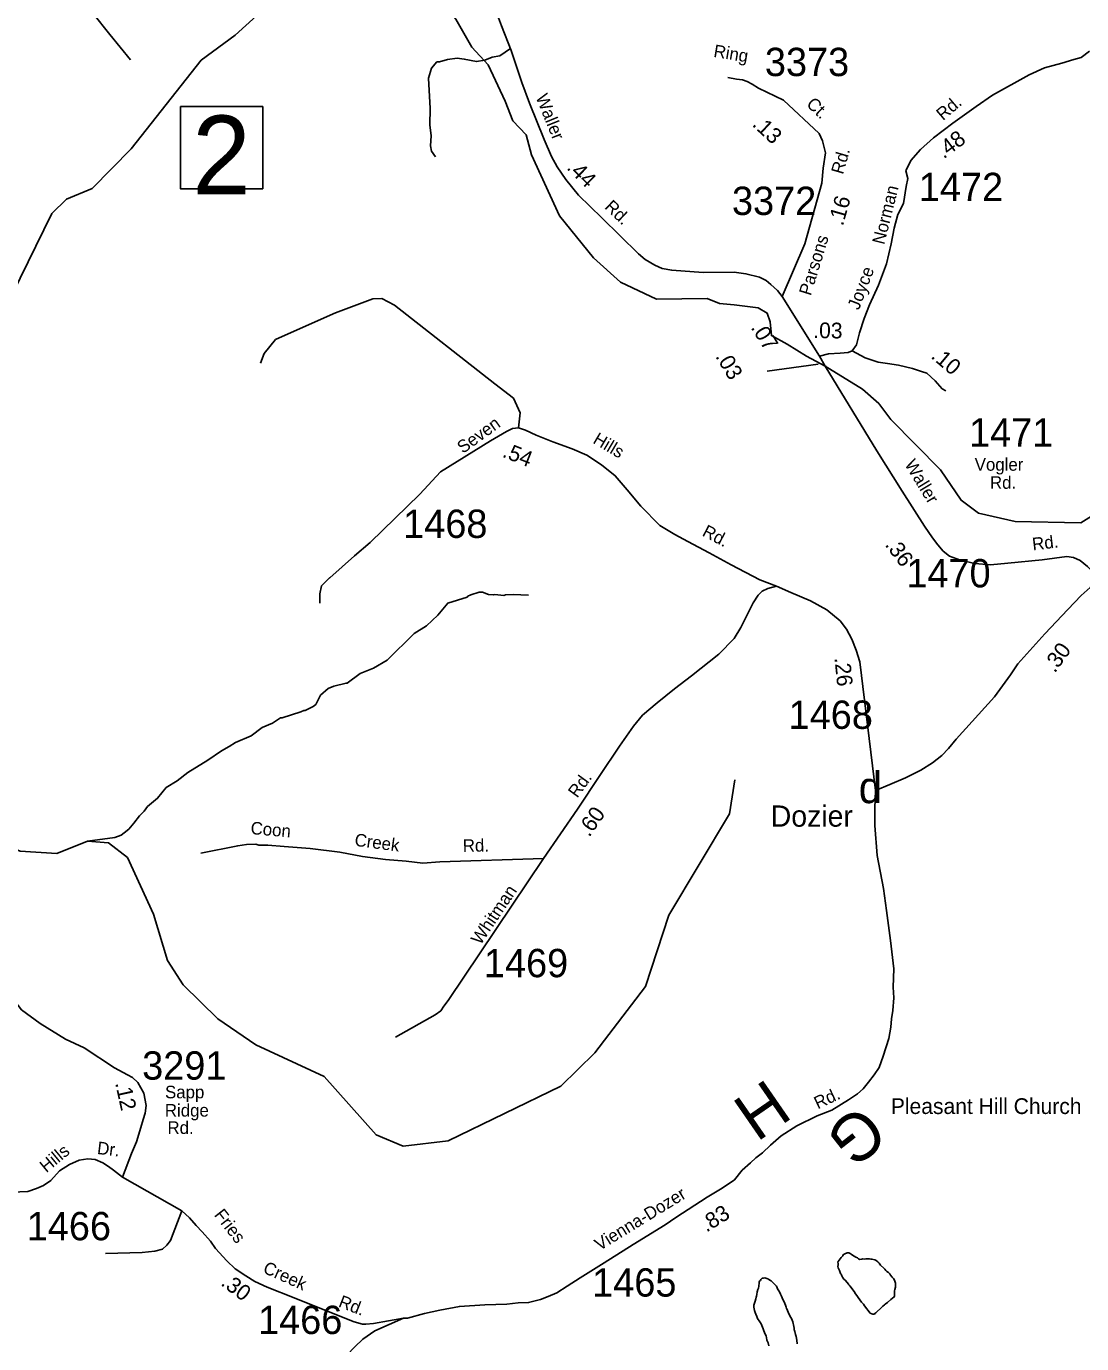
# Model space of a CAD drawing. Extents: x 1551653 to 1702041, y 811336 to 920032.
# Drawn here: x 1579473 to 1584973, y 887598 to 894462 of the extents above; entities that cross this region are included whole.
import ezdxf

# ---------------------------------------------------------------- set-up
doc = ezdxf.new("R2010")
doc.units = 0
for name, color, linetype in [('Old_Level_10', 7, 'Continuous'), ('Old_Level_11', 7, 'Continuous'), ('Old_Level_17', 7, 'Continuous'), ('Old_Level_22', 7, 'Continuous'), ('Old_Level_31', 7, 'Continuous'), ('Old_Level_32', 7, 'Continuous'), ('Old_Level_35', 7, 'Continuous'), ('Old_Level_50', 7, 'Continuous'), ('Old_Level_59', 7, 'Continuous'), ('Old_Level_62', 7, 'Continuous'), ('Old_Level_8', 7, 'Continuous'), ('Old_Level_9', 7, 'Continuous')]:
    doc.layers.add(name, color=color, linetype=linetype)

msp = doc.modelspace()

# ---------------------------------------------------------------- linework, layer by layer
at = {"layer": 'Old_Level_17'}
msp.add_line((1583334.443, 892664.395), (1583598.82, 892700.675), dxfattribs=at)
at = {"layer": 'Old_Level_31'}
msp.add_line((1583635.799, 892691.158), (1583635.799, 892691.158), dxfattribs=at)
msp.add_lwpolyline([(1580275.507, 894043.316), (1580704.903, 894043.316), (1580704.903, 893615.815), (1580275.507, 893615.815), (1580275.507, 894043.316)], dxfattribs=at)
at = {"layer": 'Old_Level_32'}
for p, q in [((1583412.218, 893054.013), (1583606.299, 892742.612)), ((1583606.299, 892742.612), (1583635.799, 892691.158))]:
    msp.add_line(p, q, dxfattribs=at)
for points in [[(1581912.56, 894561.705), (1581948.362, 894464.676), (1582000.055, 894335.511), (1582055.38, 894169.435), (1582094.313, 894060.768), (1582172.177, 893871.525), (1582209.06, 893783.361), (1582239.795, 893730.053), (1582284.875, 893664.443), (1582350.445, 893582.43), (1582471.339, 893463.511), (1582663.95, 893276.933), (1582698.785, 893246.178), (1582747.962, 893217.473), (1582786.894, 893199.02), (1582836.072, 893190.819), (1582999.996, 893178.518), (1583161.872, 893180.568), (1583223.344, 893172.367), (1583293.012, 893153.914), (1583327.846, 893137.511), (1583353.658, 893115.778), (1583387.257, 893085.079), (1583412.218, 893054.013)], [(1583777.556, 892771.401), (1583799.458, 892802.882), (1583814.257, 892864.88), (1583839.356, 892938.58), (1583866.459, 893010.08), (1583913.959, 893113.58), (1583955.458, 893224.981), (1583980.016, 893328.411), (1583995.254, 893410.363), (1584014.3, 893480.88), (1584044.057, 893537.779), (1584057.456, 893627.779), (1584066.157, 893669.678), (1584056.204, 893709.583), (1584082.87, 893762.947), (1584132.392, 893820.123), (1584200.962, 893881.111), (1584301.911, 893957.345), (1584423.557, 894044.579), (1584508.557, 894103.378), (1584699.448, 894209.353), (1584778.836, 894244.962), (1584869.174, 894269.615), (1584932.137, 894288.79), (1584970.463, 894299.747), (1585014.264, 894332.617)], [(1583637.793, 893801.756), (1583622.369, 893865.435), (1583605.017, 893904.028), (1583418.002, 894077.697), (1583288.36, 894139.077), (1583254.757, 894159.579), (1583228.858, 894173.877), (1583205.059, 894182.377), (1583173.058, 894186.878), (1583128.104, 894194.237)], [(1583412.218, 893054.013), (1583529.826, 893328.025), (1583619.356, 893644.078), (1583626.228, 893722.64), (1583637.793, 893801.756)], [(1583606.299, 892742.612), (1583654.085, 892755.363), (1583713.627, 892758.445), (1583756.236, 892761.359), (1583777.556, 892771.401)], [(1583777.556, 892771.401), (1583845.028, 892733.792), (1583911.755, 892712.222), (1583960.004, 892705.031), (1584017.492, 892695.786), (1584090.378, 892678.324), (1584137.6, 892663.944), (1584166.344, 892654.699), (1584209.46, 892614.638), (1584246.258, 892572.482), (1584264.736, 892561.718)], [(1583635.799, 892691.158), (1583905.458, 892249.182), (1584036.458, 892039.281), (1584153.856, 891857.382), (1584195.057, 891796.683), (1584222.557, 891760.282), (1584250.155, 891727.884), (1584283.558, 891701.381), (1584341.458, 891680.683), (1584415.155, 891663.481), (1584497.055, 891656.283), (1584587.255, 891665.082), (1584767.654, 891682.382), (1584895.856, 891698.583), (1584929.856, 891694.082), (1584965.754, 891677.582), (1585003.356, 891646.982), (1585036.657, 891612.484), (1585076.355, 891575.883)], [(1583381.533, 891544.347), (1583294.753, 891576.909), (1583146.505, 891656.505), (1583030.8, 891718.012), (1582920.294, 891778.173), (1582851.967, 891813.126), (1582774.529, 891860.236), (1582676.058, 891960.656), (1582603.358, 892045.757), (1582542.218, 892120.103), (1582470.854, 892176.331), (1582393.416, 892226.481), (1582317.497, 892259.915), (1582217.284, 892296.387), (1582129.218, 892331.34), (1582074.491, 892358.148), (1582036.999, 892369.996), (1582007.4, 892366.047), (1581975.213, 892351.096), (1581891.703, 892302.466), (1581630.541, 892139.859), (1581522.933, 892023.364), (1581264.809, 891772.615), (1581182.816, 891702.709), (1581053.754, 891588.732)], [(1585076.355, 891575.883), (1585050.785, 891561.807), (1585016.923, 891537.145), (1584970.322, 891495.846), (1584901.221, 891422.844), (1584780.774, 891296.037), (1584640.445, 891139.461), (1584601.073, 891082.891), (1584518.322, 890968.147), (1584319.139, 890747.487), (1584278.322, 890699.447), (1584243.824, 890661.849), (1584195.222, 890624.647), (1584134.723, 890585.448), (1584054.123, 890546.649), (1583973.523, 890511.649), (1583897.78, 890479.347)], [(1583381.533, 891544.347), (1583337.232, 891532.844), (1583308.283, 891517.829), (1583286.733, 891497.644), (1583259.911, 891458.608), (1583225.197, 891388.568), (1583196.174, 891328.777), (1583161.435, 891271.247), (1583081.304, 891190.931), (1582939.507, 891076.931), (1582851.057, 891009.438), (1582760.435, 890936.946), (1582683.248, 890872.057), (1582637.482, 890814.389), (1582564.596, 890710.929), (1582461.199, 890558.283), (1582346.135, 890382.548), (1582168.435, 890125.048), (1581671.336, 889385.85), (1581648.938, 889356.251), (1581632.635, 889332.35), (1581604.236, 889310.749), (1581397.048, 889195.138)], [(1583897.78, 890479.347), (1583817.029, 891150.243), (1583797.35, 891211.49), (1583775.654, 891269.378), (1583746.728, 891320.03), (1583714.186, 891363.447), (1583645.486, 891421.334), (1583558.707, 891468.368), (1583457.464, 891511.785), (1583381.533, 891544.347)], [(1583897.78, 890479.347), (1583895.396, 890388.679), (1583895.396, 890298.011), (1583907.318, 890140.534), (1583940.702, 889968.741), (1583955.009, 889854.212), (1583976.47, 889698.166), (1583993.162, 889550.233), (1583990.778, 889454.793), (1583993.162, 889399.915), (1583988.393, 889333.106), (1583981.24, 889290.158), (1583978.855, 889247.21), (1583966.932, 889188.513), (1583938.317, 889095.459), (1583916.856, 889035.809), (1583890.626, 888997.632), (1583862.012, 888959.456), (1583833.397, 888926.052), (1583804.782, 888899.806), (1583757.091, 888868.788), (1583671.248, 888813.909), (1583594.942, 888785.277), (1583487.637, 888732.785), (1583406.563, 888680.293), (1583351.718, 888632.572), (1583308.796, 888592.01), (1583275.413, 888565.764), (1583246.798, 888539.518), (1583203.876, 888501.341), (1583163.338, 888451.235), (1583098.955, 888408.287), (1583020.265, 888360.566), (1582858.116, 888255.582), (1582802.836, 888216.273), (1582635.234, 888114.574), (1582483.837, 888018.773), (1582358.535, 887940.473), (1582292.036, 887897.373), (1582237.535, 887862.074), (1582193.135, 887842.773), (1582152.935, 887827.373), (1582090.636, 887812.173), (1582036.538, 887811.073), (1581976.338, 887803.974), (1581862.437, 887799.673), (1581730.138, 887791.474), (1581627.936, 887772.973), (1581547.536, 887754.174), (1581459.239, 887731.372), (1581439.137, 887729.771)], [(1579974.893, 888464.88), (1580021.389, 888588.061), (1580047.191, 888649.72), (1580070.407, 888724.387), (1580082.014, 888765.868), (1580091.963, 888799.053), (1580096.939, 888838.875), (1580085.33, 888903.586), (1580053.824, 888958.342), (1580025.634, 888984.889), (1580000.76, 888998.163)], [(1579974.893, 888464.88), (1579926.804, 888501.384), (1579900.272, 888521.295), (1579872.081, 888539.546), (1579832.172, 888556.506), (1579793.878, 888561.014), (1579748.827, 888554.252), (1579697.017, 888531.713), (1579645.208, 888497.904), (1579599.863, 888447.819), (1579561.616, 888422.306), (1579526.202, 888406.714), (1579480.872, 888391.122), (1579438.375, 888388.288), (1579298.136, 888378.366), (1579247.141, 888369.861), (1579186.228, 888347.182), (1579122.483, 888337.261), (1579091.319, 888335.843), (1579077.153, 888338.678), (1579061.571, 888340.096), (1579045.989, 888344.347)], [(1581439.137, 887729.771), (1581282.144, 887702.442), (1581243.039, 887699.124), (1581225.037, 887699.226), (1581181.238, 887711.926), (1581079.837, 887751.424), (1580868.84, 887836.525), (1580727.548, 887891.453), (1580663.814, 887921.745), (1580617.607, 887950.442), (1580561.84, 887987.111), (1580517.227, 888030.158), (1580458.272, 888093.93), (1580432.78, 888132.193), (1580389.759, 888180.023), (1580357.892, 888213.503), (1580322.839, 888253.361), (1580283.041, 888289.323), (1579974.893, 888464.88)], [(1581439.137, 887729.771), (1581288.241, 887664.31), (1581227.267, 887621.602), (1581184.585, 887581.945), (1581143.428, 887537.712), (1581105.319, 887467.55), (1581074.832, 887395.862), (1581056.54, 887327.224), (1581055.015, 887252.486), (1581071.783, 887147.242), (1581100.746, 887086.231), (1581122.654, 887040.103), (1581140.501, 887004.388), (1581247.581, 886877.599), (1581431.402, 886672.239), (1581490.296, 886595.451), (1581531.344, 886527.593), (1581563.467, 886477.592), (1581583.099, 886436.519), (1581599.161, 886390.09), (1581613.438, 886354.375)]]:
    msp.add_lwpolyline(points, dxfattribs=at)
at = {"layer": 'Old_Level_35'}
for points in [[(1579120.874, 895608.127), (1579200.659, 895586.571), (1579239.111, 895570.207), (1579260.383, 895554.663), (1579274.291, 895538.3), (1579282.473, 895523.574), (1579287.382, 895508.847), (1579289.018, 895494.939), (1579289.018, 895475.303), (1579275.11, 895345.218), (1579273.883, 895276.084), (1579275.518, 895238.45), (1579277.973, 895217.178), (1579284.518, 895195.906), (1579300.063, 895174.634), (1579330.334, 895141.09), (1579409.285, 895046.595), (1579467.374, 894967.235), (1579552.051, 894856.376), (1579651.457, 894741.426), (1579735.316, 894638.749), (1579819.585, 894529.936), (1579907.535, 894419.077), (1580015.94, 894286.946)], [(1581996.704, 894345.572), (1581941.138, 894308.412), (1581901.036, 894301.01), (1581862.637, 894285.613), (1581818.536, 894278.114), (1581754.737, 894291.01), (1581718.838, 894295.512), (1581668.638, 894288.31), (1581626.539, 894277.011), (1581612.75, 894276.72), (1581585.124, 894243.147), (1581569.338, 894191.801), (1581577.231, 894033.811), (1581575.258, 893948.893), (1581583.15, 893891.622), (1581579.69, 893838.672), (1581585.124, 893810.652), (1581605.338, 893780.913)], [(1582036.999, 892369.996), (1582047.101, 892448.433), (1582012.458, 892524.082), (1581914.829, 892599.73), (1581392.039, 893009.492), (1581325.903, 893044.164), (1581278.663, 893041.012), (1581083.403, 892968.516), (1580884.996, 892880.26), (1580771.619, 892829.827), (1580711.782, 892757.331), (1580692.886, 892706.899)], [(1581053.754, 891588.732), (1581052.16, 891587.249), (1581011.239, 891546.181), (1581002.129, 891505.149), (1581002.129, 891479.314), (1581002.129, 891456.519)], [(1582168.435, 890125.048), (1581628.136, 890108.821), (1581539.938, 890101.921), (1581452.038, 890111.321), (1581344.239, 890120.92), (1581224.24, 890136.619), (1581106.638, 890158.42), (1580952.738, 890178.519), (1580816.839, 890188.42), (1580730.94, 890195.819), (1580684.838, 890194.319), (1580669.041, 890200.72), (1580620.94, 890199.421), (1580574.74, 890192.019), (1580382.04, 890152.82)], [(1580000.76, 888998.163), (1579932.522, 889035.145), (1579773.522, 889138.814), (1579677.158, 889184.621), (1579544.657, 889266.591), (1579448.293, 889336.508), (1579390.474, 889411.246), (1579361.565, 889524.558), (1579325.429, 889608.939), (1579282.065, 889678.855), (1579219.429, 889702.964), (1579111.019, 889683.677), (1579012.246, 889647.513)], [(1580283.041, 888289.323), (1580224.94, 888136.023), (1580204.54, 888110.426), (1580182.139, 888090.626), (1580142.139, 888079.225), (1580075.941, 888072.125), (1579885.742, 888066.823)]]:
    msp.add_lwpolyline(points, dxfattribs=at)
at = {"layer": 'Old_Level_50'}
msp.add_line((1583644.77, 892693.249), (1583644.77, 892693.249), dxfattribs=at)
at = {"layer": 'Old_Level_59'}
for points in [[(1578819.431, 890429.958), (1579010.437, 890954.583), (1579099.533, 891310.656), (1579363.435, 891715.634), (1579398.499, 891813.444), (1579409.469, 892039.617), (1579265.158, 892267.804), (1579292.007, 892490.122), (1579359.231, 892786.519), (1579399.524, 893064.159), (1579606.524, 893486.669), (1579682.496, 893560.693), (1579816.497, 893617.082), (1580019.499, 893823.057), (1580384.491, 894285.142), (1580561.451, 894416.068), (1581076.542, 894884.919), (1581287.059, 894922.441), (1581486.544, 894952.176), (1581588.352, 894835.707), (1581584.673, 894673.912), (1581652.598, 894571.986), (1581711.803, 894498.666)], [(1581711.803, 894498.666), (1581795.114, 894352.738), (1581879.3, 894261.106), (1581969.188, 894072.386), (1582008.644, 893968.472), (1582077.705, 893897.153), (1582105.216, 893792.024), (1582251.213, 893473.886), (1582429.476, 893255.473), (1582569.526, 893127.828), (1582756.233, 893040.642), (1583020.632, 893043.856), (1583084.858, 893017.071), (1583162.035, 893011.294), (1583287.297, 892994.574), (1583333.551, 892967.887), (1583349.928, 892921.42), (1583356.191, 892850.356), (1583437.938, 892805.937), (1583539.232, 892742.816), (1583635.799, 892691.158)], [(1583635.799, 892691.158), (1583829.689, 892571.803), (1583915.118, 892496.068), (1583978.579, 892413.005), (1584237.305, 892151.598), (1584344.56, 891992.044), (1584435.5, 891924.582), (1584626.506, 891881.316), (1584968.533, 891874.345), (1585909.696, 892464.648), (1586180.494, 892667.178), (1586441.525, 892822.813), (1586533.491, 892853.673), (1586625.559, 892851.828), (1586641.553, 892828.554), (1586857.576, 892797.899), (1587242.561, 892875.511), (1587510.564, 892981.626), (1587831.573, 893250.859), (1588163.552, 893723.402), (1588305.919, 893961.836), (1588423.079, 894093.761), (1588744.553, 894263.627), (1589528.056, 894483.501)], [(1578819.431, 890429.958), (1579441.457, 890164.518), (1579632.463, 890150.882), (1579792.506, 890216.498), (1579900.466, 890207.784), (1579999.506, 890130.274), (1580136.481, 889835.307), (1580208.454, 889594.165), (1580289.45, 889467.751), (1580470.511, 889290.073), (1580668.489, 889154.841), (1581024.459, 888989.979), (1581295.538, 888685.785), (1581436.511, 888627.14), (1581670.476, 888655.129), (1582258.462, 888938.716), (1582435.525, 889112.395), (1582699.529, 889458.318), (1582821.535, 889830.078), (1583137.521, 890358.805), (1583164.485, 890535.457)]]:
    msp.add_lwpolyline(points, dxfattribs=at)
at = {"layer": 'Old_Level_62'}
for points in [[(1579792.506, 890216.498), (1579934.607, 890234.235), (1579966.8, 890247.769), (1579982.897, 890259.559), (1580007.196, 890279.244), (1580033.545, 890308.977), (1580062.047, 890348.552), (1580086.346, 890372.235), (1580104.595, 890396.022), (1580157.089, 890439.39), (1580201.79, 890494.754), (1580259.307, 890529.715), (1580314.774, 890573.289), (1580419.555, 890637.983), (1580490.093, 890687.093), (1580530.386, 890708.521), (1580562.682, 890730.154), (1580645.113, 890765.115), (1580701.605, 890808.381), (1580755.226, 890830.937), (1580798.184, 890859.132), (1580806.181, 890859.029), (1580902.658, 890889.787), (1580918.652, 890897.579), (1580926.752, 890897.476), (1580966.942, 890916.956), (1580981.09, 890928.747), (1581005.697, 890976.421), (1581046.092, 891011.895), (1581076.235, 891023.481), (1581138.981, 891039.783), (1581144.414, 891038.655), (1581213.004, 891089.713), (1581281.389, 891116.882), (1581353.875, 891159.943), (1581493.618, 891298.148), (1581558.107, 891337.313), (1581618.085, 891392.882), (1581669.45, 891455.936), (1581769.823, 891486.591), (1581773.924, 891492.538), (1581790.021, 891500.33), (1581832.159, 891513.76), (1581850.204, 891513.555), (1581882.089, 891501.15), (1581906.08, 891498.894), (1581914.077, 891500.74), (1581961.957, 891496.126), (1581970.057, 891500.022), (1582010.042, 891501.56), (1582090.012, 891498.484)], [(1583892.934, 887751.999), (1583885.142, 887751.589), (1583878.478, 887752.306), (1583870.789, 887756.202), (1583840.338, 887795.47), (1583835.007, 887802.749), (1583825.677, 887813.925), (1583808.35, 887838.018), (1583800.251, 887849.193), (1583794.817, 887857.601), (1583786.615, 887868.776), (1583764.367, 887898.508), (1583758.933, 887904.66), (1583756.78, 887908.556), (1583742.118, 887927.011), (1583733.916, 887934.393), (1583730.123, 887939.416), (1583726.842, 887944.44), (1583723.664, 887950.592), (1583719.358, 887960.024), (1583716.077, 887963.92), (1583710.233, 887978.479), (1583704.286, 887992.32), (1583702.236, 887999.599), (1583702.953, 888008.416), (1583703.056, 888015.593), (1583702.543, 888022.257), (1583703.671, 888026.666), (1583719.563, 888046.864), (1583725.099, 888052.4), (1583727.97, 888056.194), (1583730.225, 888060.602), (1583735.249, 888064.396), (1583742.529, 888067.574), (1583746.425, 888068.599), (1583750.833, 888071.367), (1583758.625, 888071.162), (1583765.802, 888067.779), (1583771.236, 888064.396), (1583778.925, 888058.757), (1583786.615, 888054.143), (1583795.945, 888047.991), (1583803.634, 888044.506), (1583810.196, 888039.994), (1583816.757, 888036.509), (1583827.318, 888037.534), (1583832.854, 888039.072), (1583840.646, 888038.354), (1583847.823, 888038.867), (1583860.536, 888039.174), (1583867.713, 888039.584), (1583874.377, 888037.329), (1583879.913, 888038.354), (1583894.267, 888034.766), (1583901.957, 888030.254), (1583911.286, 888024.616), (1583917.746, 888017.234), (1583921.539, 888012.21), (1583924.307, 888007.186), (1583942.249, 887990.884), (1583946.658, 887985.861), (1583952.092, 887978.581), (1583958.141, 887974.07), (1583966.343, 887968.329), (1583972.289, 887962.177), (1583977.211, 887954.385), (1583984.798, 887944.338), (1583991.872, 887937.571), (1583997.818, 887929.164), (1584000.484, 887917.476), (1584002.022, 887912.452), (1584001.919, 887904.763), (1584002.432, 887899.226), (1584001.714, 887892.562), (1583999.869, 887880.464), (1583998.126, 887873.8), (1583996.896, 887866.11), (1583996.793, 887857.19), (1583996.691, 887847.245), (1583994.948, 887841.709), (1583978.646, 887827.048), (1583961.319, 887813.002), (1583949.529, 887804.287), (1583944.505, 887799.366), (1583936.098, 887792.907), (1583932.099, 887787.37), (1583924.82, 887781.424), (1583906.365, 887764.507), (1583900.214, 887758.56), (1583897.343, 887755.792), (1583892.934, 887751.999)], [(1583342.169, 887587.135), (1583338.478, 887601.181), (1583332.532, 887616.048), (1583329.559, 887629.273), (1583328.123, 887636.245), (1583319.819, 887655.828), (1583316.128, 887664.44), (1583312.334, 887674.693), (1583308.643, 887684.022), (1583305.567, 887691.814), (1583301.877, 887701.247), (1583295.828, 887710.679), (1583283.627, 887729.544), (1583279.833, 887739.694), (1583274.605, 887751.382), (1583271.631, 887760.814), (1583267.838, 887770.964), (1583265.685, 887779.577), (1583264.249, 887788.189), (1583263.634, 887798.236), (1583271.734, 887819.869), (1583274.195, 887830.737), (1583275.835, 887839.247), (1583277.475, 887844.681), (1583279.218, 887853.19), (1583281.679, 887867.236), (1583285.062, 887879.54), (1583288.241, 887887.332), (1583289.984, 887897.379), (1583292.547, 887915.219), (1583292.547, 887919.935), (1583294.187, 887923.728), (1583298.186, 887927.624), (1583300.544, 887932.238), (1583308.438, 887938.287), (1583315.41, 887939.005), (1583320.844, 887940.44), (1583327.098, 887938.8), (1583331.712, 887937.979), (1583341.041, 887933.878), (1583347.193, 887929.162), (1583354.062, 887924.343), (1583359.496, 887920.447), (1583364.828, 887914.911), (1583372.517, 887907.734), (1583381.744, 887897.482), (1583385.435, 887888.869), (1583390.049, 887880.257), (1583396.918, 887870.825), (1583403.685, 887855.959), (1583408.196, 887844.988), (1583411.169, 887835.658), (1583418.654, 887820.69), (1583422.55, 887815.256), (1583425.523, 887807.361), (1583430.034, 887798.031), (1583433.007, 887787.061), (1583435.263, 887780.807), (1583438.236, 887775.373), (1583439.774, 887769.837), (1583442.747, 887762.045), (1583445.003, 887757.328), (1583447.976, 887751.074), (1583451.052, 887743.282), (1583461.612, 887725.956), (1583463.15, 887720.522), (1583466.841, 887711.909), (1583473.505, 887687.713), (1583474.223, 887679.101), (1583474.838, 887670.591), (1583476.376, 887666.695), (1583477.811, 887660.441), (1583481.502, 887644.755), (1583484.475, 887635.425), (1583485.911, 887626.095), (1583490.217, 887601.079), (1583490.935, 887597.183)]]:
    msp.add_lwpolyline(points, dxfattribs=at)

# ---------------------------------------------------------------- texts
at = {"layer": 'Old_Level_10'}
for s, rotation, p in [('Coon', 355.0773833, (1580639.754, 890253.129)), ('Creek', 352.5466944, (1581180.875, 890192.044)), ('Rd.', 0.96065, (1581747.965, 890160.025))]:
    msp.add_text(s, height=65.6167, rotation=rotation, dxfattribs=at).set_placement(p)
at = {"layer": 'Old_Level_11'}
for s, height, rotation, p in [('Ring', 65.6167, 350.7028583, (1583051.334, 894302.845)), ('Waller', 65.6167, 291.9325722, (1582126.322, 894093.673)), ('Ct.', 65.6167, 316.3975528, (1583533.947, 894051.179)), ('Rd.', 65.6167, 40.525275, (1584249.934, 893967.77)), ('Rd.', 65.6167, 73.8475944, (1583728.434, 893686.764)), ('Norman', 65.6167, 75.9759111, (1583943.537, 893321.024)), ('Rd.', 65.6167, 316.684075, (1582482.397, 893515.732)), ('Parsons', 65.6167, 72.8889194, (1583560.601, 893054.774)), ('Joyce', 65.6167, 69.2399528, (1583811.496, 892980.056)), ('Seven', 65.6167, 35.9444778, (1581748.161, 892232.981)), ('Hills', 65.6167, 329.4090639, (1582420.933, 892292.839)), ('Waller', 65.6167, 301.185475, (1584047.399, 892180.257)), ('Rd.', 65.6167, 332.2926806, (1582990.572, 891809.933)), ('Rd.', 65.6167, 6.7059667, (1584718.695, 891730.696)), ('Rd.', 65.6167, 53.9218306, (1582343.833, 890437.345)), ('Whitman', 65.6167, 56.0798028, (1581839.807, 889671.439)), ('Rd.', 65.6166, 25.1371972, (1583597.214, 888818.312)), ('Hills', 65.6167, 39.5058083, (1579576.569, 888485.652)), ('Dr.', 65.6166, 353.2497, (1579839.402, 888586.437)), ('Vienna-Dozer', 65.61666, 31.5293472, (1582459.847, 888079.72)), ('Fries', 65.6167, 308.0053889, (1580448.821, 888267.98)), ('Creek', 65.6167, 335.7533028, (1580701.455, 887969.64)), ('Rd.', 65.6166, 338.7179222, (1581094.969, 887791.475))]:
    msp.add_text(s, height=height, rotation=rotation, dxfattribs=at).set_placement(p)
for s, p in [('Vogler', (1584415.357, 892146.227)), ('Rd.', (1584494.817, 892052.09)), ('Sapp', (1580195.681, 888876.002)), ('Ridge', (1580194.819, 888780.794)), ('Rd.', (1580208.414, 888690.505))]:
    msp.add_text(s, height=65.6167, dxfattribs=at).set_placement(p)
at = {"layer": 'Old_Level_17'}
for s, rotation, p in [('.13', 317.119025, (1583251.609, 893946.125)), ('.48', 37.0590639, (1584253.692, 893768.365)), ('.44', 315.4720639, (1582284.825, 893720.989)), ('.16', 74.1837528, (1583728.21, 893418.156)), ('.03', 359.10955, (1583573.479, 892837.477)), ('.07', 301.9332556, (1583246.005, 892892.382)), ('.03', 301.2190333, (1583061.645, 892741.973)), ('.10', 320.0978833, (1584182.497, 892736.568)), ('.54', 338.3519417, (1581948.74, 892219.766)), ('.36', 307.07015, (1583944.345, 891759.677)), ('.36', 307.07015, (1583944.345, 891759.677)), ('.30', 54.2016639, (1584832.594, 891088.632)), ('.26', 275.6143389, (1583684.211, 891171.1)), ('.60', 55.1177306, (1582406.528, 890233.513)), ('.12', 282.3953333, (1579935.305, 888955.317)), ('.83', 31.8120833, (1583017.482, 888176.05)), ('.30', 323.2963472, (1580481.651, 887905.619))]:
    msp.add_text(s, height=82.0208, rotation=rotation, dxfattribs=at).set_placement(p)
at = {"layer": 'Old_Level_22'}
for s, rotation, p in [('H', 34.6611889, (1583279.336, 888645.418)), ('G', 218.0393083, (1583825.852, 888852.413))]:
    msp.add_text(s, height=246.062, rotation=rotation, dxfattribs=at).set_placement(p)
msp.add_text('Pleasant Hill Church', height=82.02083, dxfattribs=at).set_placement((1583978.295, 888794.321))
at = {"layer": 'Old_Level_31'}
msp.add_text('2', height=410.104, dxfattribs=at).set_placement((1580337.496, 893586.53))
at = {"layer": 'Old_Level_8'}
for s, p in [('3373', (1583321.794, 894202.31)), ('1472', (1584124.187, 893550.96)), ('3372', (1583150.282, 893478.725)), ('1471', (1584385.678, 892271.774)), ('1468', (1581436.697, 891795.956)), ('1470', (1584059.024, 891538.318)), ('1468', (1583445.495, 890801.075)), ('1469', (1581857.537, 889507.05)), ('3291', (1580076.57, 888973.411)), ('1466', (1579474.835, 888136.442)), ('1465', (1582421.595, 887843.011)), ('1466', (1580680.465, 887647.929))]:
    msp.add_text(s, height=147.6375, dxfattribs=at).set_placement(p)
at = {"layer": 'Old_Level_9'}
for s, height, p in [('d', 164.042, (1583810.842, 890414.145)), ('Dozier', 110.7281, (1583352.523, 890291.445))]:
    msp.add_text(s, height=height, dxfattribs=at).set_placement(p)

doc.saveas('drawing.dxf')
